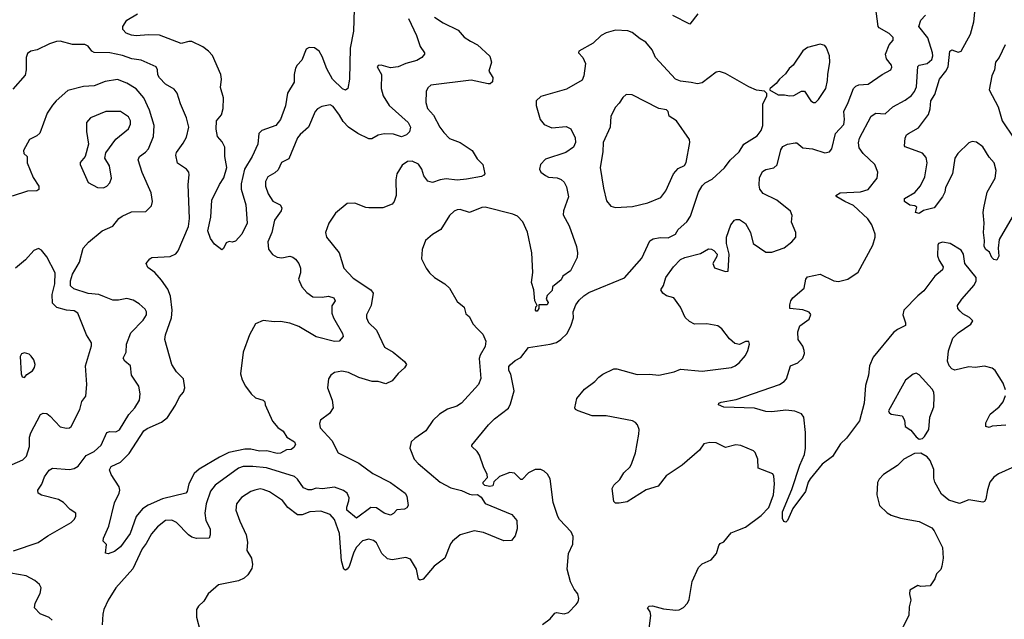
# Model space of a CAD drawing. Extents: x 2133461 to 2293071, y 753526 to 916327.
# Tile 385 of 459: x 2259644 to 2265993, y 857311 to 861178. Entities that reach past the tile are written whole.
import ezdxf

# ---------------------------------------------------------------- set-up
doc = ezdxf.new("R2010")
doc.units = 0

msp = doc.modelspace()

# ---------------------------------------------------------------- linework, layer by layer
at = {"layer": '0CON10XD'}
for points in [[(2266044.2, 859905), (2265960.2, 859759.8), (2265953.8, 859705), (2265957.7, 859652.3), (2265945, 859627.5), (2265925, 859632.5), (2265912.5, 859645), (2265898.3, 859678.3), (2265875, 859696.7), (2265864.4, 859715), (2265866, 859755), (2265858.6, 859805), (2265864, 859865), (2265857.5, 859935), (2265861.4, 859965), (2265883.1, 860065), (2265934.6, 860155), (2265941.1, 860205), (2265927.1, 860255), (2265895, 860291.9), (2265855, 860357.8), (2265815, 860388.5), (2265785, 860393.1), (2265765, 860382.9), (2265694.4, 860315), (2265673.5, 860285), (2265658.2, 860185), (2265614.2, 860095), (2265609.2, 860065), (2265594.3, 860035.7), (2265540, 859965), (2265472, 859948), (2265445, 859927.5), (2265420, 859935), (2265428.3, 859968.3), (2265417, 859977), (2265385, 859982.5), (2265350, 860005), (2265350, 860025), (2265415.7, 860064.3), (2265452.5, 860107.5), (2265480.9, 860165), (2265496.7, 860255), (2265489.8, 860289.8), (2265466.6, 860316.6), (2265355, 860357.5), (2265350, 860365), (2265353.8, 860415), (2265363.3, 860435), (2265376.2, 860445), (2265439.2, 860480.8), (2265503.4, 860566.6), (2265515, 860603.3), (2265520.3, 860655), (2265545.7, 860695), (2265575.9, 860794.1), (2265615.9, 860845), (2265631.8, 860875), (2265642.2, 860975), (2265655, 860984.4), (2265695, 860967.8), (2265715, 860975.6), (2265776, 861085), (2265796.5, 861165), (2265811.9, 861315)], [(2261800.3, 861245), (2261796.6, 861105), (2261775.4, 860995), (2261771.1, 860795), (2261760.8, 860735), (2261745.5, 860724.5), (2261725, 860731.6), (2261660.3, 860795), (2261625, 860860.6), (2261595, 860941.5), (2261574.2, 860974.2), (2261545, 860996.4), (2261511.1, 860998.9), (2261491.6, 860988.4), (2261462.5, 860917.5), (2261433.1, 860885), (2261423.1, 860865), (2261413.8, 860825), (2261414.4, 860775), (2261370, 860705), (2261357.6, 860622.4), (2261326.1, 860535), (2261295, 860494.6), (2261205, 860463.6), (2261185.9, 860444.1), (2261179.6, 860375), (2261142.9, 860295), (2261093.1, 860215), (2261071.4, 860118.6), (2261073.1, 860085), (2261101.9, 859985), (2261110, 859865), (2261077.5, 859795), (2261035, 859750), (2261015, 859742.5), (2260995, 859747.5), (2260975, 859740), (2260958.3, 859701.7), (2260947, 859693), (2260900.7, 859730.7)], [(2264119.4, 859689.4), (2264141.2, 859665), (2264139.5, 859650.5), (2264113.3, 859605), (2264125, 859577.5), (2264195, 859553.3), (2264213, 859557), (2264219.2, 859665), (2264202, 859735), (2264200.8, 859775), (2264228.8, 859855), (2264253.3, 859885), (2264265, 859888.8), (2264285, 859888.8), (2264325, 859863.8), (2264357.5, 859805), (2264374.2, 859734.2), (2264455, 859678.8), (2264495, 859679.2), (2264572.7, 859707.3), (2264623.8, 859745), (2264650, 859775), (2264648.8, 859805), (2264621.7, 859871.7), (2264626, 859915), (2264615, 859943.3), (2264525.6, 860015), (2264437.9, 860057.9), (2264417.5, 860085), (2264411.5, 860111.5), (2264415, 860158.8), (2264435, 860200), (2264455, 860211.2), (2264506.7, 860223.3), (2264528.1, 860241.9), (2264552.1, 860337.9), (2264565, 860360), (2264595, 860374.5), (2264645, 860384.4), (2264655, 860382.9), (2264695, 860352.5), (2264756.1, 860346.1), (2264835, 860320), (2264865, 860325.7), (2264881.1, 860345), (2264905.4, 860445), (2264958.5, 860501.5), (2264963.7, 860535), (2264957.8, 860585), (2264986.9, 860643.1), (2265020.5, 860735), (2265035, 860749.5), (2265055, 860757.8), (2265115, 860761.9), (2265205, 860825.6), (2265262, 860855), (2265268.3, 860871.7), (2265265.7, 860885), (2265234.2, 860925), (2265228.1, 860955), (2265250, 861015), (2265275.8, 861045), (2265276.1, 861063.9), (2265249.8, 861089.8), (2265186.2, 861125), (2265179.2, 861135), (2265163.3, 861265)], [(2262150.3, 861185), (2262203.3, 861075), (2262225.7, 861005.7), (2262254.3, 860965), (2262254.4, 860955), (2262236.4, 860933.6), (2262205.3, 860914.7), (2262135, 860895.5), (2262085, 860873.3), (2262035, 860868.6), (2261975, 860883.8), (2261955, 860882.5), (2261950, 860875), (2261977.1, 860825), (2261975.5, 860735), (2261987, 860687), (2262026.5, 860625), (2262148.8, 860515), (2262163.3, 860485), (2262157.1, 860455), (2262138, 860435), (2262105, 860423.6), (2262055, 860440), (2261995, 860442.7), (2261956.4, 860433.6), (2261915, 860410), (2261895, 860410.5), (2261825, 860443.7), (2261765, 860484.1), (2261730.7, 860520.7), (2261707.1, 860562.9), (2261665, 860618.6), (2261645, 860630), (2261592.7, 860617.3), (2261565, 860602.5), (2261550, 860585), (2261506.9, 860485), (2261451.7, 860438.3), (2261434.6, 860415.4), (2261380.2, 860279.8), (2261333.3, 860256.7), (2261310.2, 860209.8), (2261289.8, 860190.2), (2261245, 860164.2), (2261230, 860135), (2261229.4, 860105), (2261246.5, 860055), (2261277.1, 860007.1), (2261323.3, 859983.3), (2261334.4, 859964.4), (2261330, 859945), (2261286.7, 859885), (2261269.6, 859805), (2261244.7, 859745), (2261249.1, 859699.1), (2261273.9, 859663.9), (2261305, 859645.6), (2261335, 859642.7), (2261385, 859652.9), (2261405, 859647.5), (2261423.4, 859633.4), (2261444.4, 859605), (2261454.5, 859575), (2261454.5, 859545.5), (2261441.9, 859505), (2261463.3, 859455), (2261495, 859418.1), (2261535, 859390), (2261595, 859388.9), (2261635, 859395.7), (2261670, 859385), (2261678, 859365), (2261657.5, 859332.5), (2261657.1, 859285), (2261667.5, 859255), (2261726.2, 859155), (2261730, 859135), (2261704.1, 859105.9), (2261675, 859102.5), (2261555, 859133.3), (2261445, 859198.5), (2261385, 859220), (2261325, 859232.5), (2261285, 859228.6), (2261215, 859238.1), (2261165, 859217.1), (2261125.7, 859145), (2261085.4, 859034.6), (2261067.8, 858895), (2261079.5, 858855), (2261100, 858815), (2261135.7, 858765), (2261165, 858739.2), (2261214.1, 858724.1), (2261223.9, 858713.9), (2261226.2, 858695), (2261275, 858588.8), (2261309.1, 858549.1), (2261344, 858525), (2261366.2, 858485), (2261416.2, 858455), (2261421.7, 858438.3), (2261411.7, 858418.3), (2261395, 858406.7), (2261365, 858403.3), (2261325, 858382), (2261305, 858380), (2261237, 858397), (2261190, 858395), (2261135, 858408.2), (2261095, 858408.4), (2260993.2, 858386.8), (2260932.7, 858357.3), (2260801.3, 858278.7), (2260768.5, 858251.5), (2260735.7, 858185), (2260724.1, 858135.9), (2260715, 858123.8), (2260565, 858087.9), (2260473.4, 858046.6), (2260436.6, 858023.4), (2260395.7, 857974.3), (2260355.3, 857864.7), (2260295, 857778), (2260255, 857748.6), (2260215, 857733.8), (2260197.5, 857737.5), (2260203, 857793), (2260183.3, 857815), (2260183.8, 857835), (2260218.3, 857911.7), (2260255, 858063.3), (2260285.6, 858125), (2260289.2, 858145), (2260285.6, 858165.6), (2260233.3, 858245), (2260223.8, 858275), (2260234.4, 858295.6), (2260294.5, 858325.5), (2260350.1, 858379.9), (2260445, 858526.5), (2260465, 858540.9), (2260557.7, 858582.3), (2260596.6, 858613.4), (2260648.7, 858691.3), (2260674.6, 858745), (2260699.6, 858775), (2260709.5, 858805), (2260701.1, 858861.1), (2260655, 858908), (2260625.4, 858955.4), (2260580.6, 859115), (2260583.5, 859145), (2260622.9, 859255), (2260627.5, 859305), (2260616.1, 859396.1), (2260599.5, 859439.5), (2260558.1, 859498.1), (2260515, 859548.6), (2260470.5, 859580.5), (2260460, 859605), (2260483.6, 859636.4), (2260496.2, 859643.8), (2260615, 859651.2), (2260651.9, 859668.1), (2260665, 859687.5), (2260731.8, 859845), (2260738.6, 859895), (2260730.8, 860115), (2260737.7, 860177.7), (2260733.8, 860195), (2260718.8, 860215), (2260662, 860252), (2260650, 860305), (2260655, 860321.2), (2260698.7, 860381.3), (2260720.6, 860419.4), (2260734.4, 860485), (2260719.4, 860545), (2260681.2, 860635), (2260660, 860705), (2260639.3, 860729.3), (2260585, 860762.9), (2260545, 860802.9), (2260535, 860823.3), (2260533.6, 860855), (2260524.6, 860874.6), (2260426.9, 860916.9), (2260366.7, 860925), (2260306.9, 860946.9), (2260225, 860964), (2260125, 860966.9), (2260109.2, 860975), (2260086.2, 861006.2), (2260065, 861017.1), (2259985, 861018.1), (2259905, 861039.2), (2259881.7, 861038.3), (2259837, 861023), (2259757.3, 860982.7), (2259715, 860975.8), (2259695, 860960), (2259686.2, 860935), (2259685.6, 860855), (2259678.7, 860821.3), (2259600.2, 860729.8)], [(2262318.8, 861195), (2262375, 861157.5), (2262470.6, 861110.6), (2262510, 861065), (2262550.3, 861040.3), (2262595.8, 861015.8), (2262675, 860942.5), (2262686.2, 860903.8), (2262669.2, 860845), (2262694, 860805), (2262692.3, 860777.7), (2262677.5, 860765), (2262665.9, 860764.1), (2262555, 860787.8), (2262295, 860755.7), (2262275, 860738.8), (2262266, 860715), (2262262, 860645), (2262274.2, 860605), (2262311.4, 860561.4), (2262353.6, 860485), (2262380.1, 860450.1), (2262415, 860411.9), (2262483.8, 860385), (2262561.2, 860335), (2262595, 860280), (2262631.2, 860245), (2262642.5, 860185), (2262637.5, 860175), (2262622.3, 860167.7), (2262525, 860150.4), (2262465, 860144), (2262395, 860151.2), (2262355, 860144.7), (2262305, 860128.9), (2262276.3, 860136.3), (2262250.2, 860170.2), (2262236.7, 860215), (2262215, 860245.6), (2262175, 860265.7), (2262145, 860264), (2262109.7, 860240.3), (2262076.7, 860185), (2262070.5, 860145), (2262070.6, 860045), (2262058.8, 860005), (2262045, 859987.5), (2261985, 859964.2), (2261895, 859964), (2261875, 859966.2), (2261805, 859993.8), (2261755, 859992.5), (2261680.3, 859929.7), (2261638, 859865), (2261616.2, 859805), (2261622, 859775), (2261705, 859673.8), (2261734.4, 859575), (2261795, 859510.9), (2261908, 859435), (2261922.9, 859415), (2261911.1, 859335), (2261880, 859275), (2261880.5, 859255), (2261893.3, 859225), (2261944.8, 859174.8), (2261996.1, 859066.1), (2262052.5, 859035), (2262124.5, 858974.5), (2262138, 858955), (2262126.4, 858933.6), (2262083.9, 858896.1), (2262045, 858850), (2262005, 858830), (2261955, 858844.2), (2261916, 858844), (2261831.2, 858871.2), (2261765, 858903.8), (2261721.7, 858911.7), (2261675, 858902), (2261650, 858885), (2261635, 858862.5), (2261628, 858805), (2261660, 858725), (2261665.8, 858675), (2261642.1, 858637.9), (2261582.9, 858595), (2261576.9, 858575), (2261580.8, 858545), (2261656.5, 858465), (2261698.6, 858385), (2261832, 858318), (2261922.1, 858252.1), (2262035, 858192.7), (2262129.2, 858125), (2262140, 858105), (2262148, 858045), (2262139.7, 858030.3), (2262125, 858021.2), (2262075, 858017.5), (2262055, 857993.3), (2262035, 857982), (2261995, 857995.7), (2261945, 858029.1), (2261907.4, 858032.6), (2261815, 857964.4), (2261754.6, 858015), (2261752.7, 858035), (2261767.5, 858075), (2261768.5, 858095), (2261754.7, 858124.7), (2261732.6, 858142.6), (2261675, 858163.3), (2261597.6, 858152.4), (2261555, 858155.9), (2261525, 858145.4), (2261505, 858145.5), (2261475, 858159.4), (2261436.4, 858215), (2261415, 858232), (2261235, 858287.4), (2261147.4, 858297.4), (2261085, 858296.1), (2261055, 858286.1), (2260905, 858176.4), (2260875, 858138.1), (2260845.9, 858055), (2260837.6, 857995), (2260845, 857948.8), (2260871.9, 857895), (2260872.9, 857855), (2260865, 857833.8), (2260785, 857833.3), (2260755, 857841.1), (2260732.9, 857855), (2260655, 857935.7), (2260625, 857950), (2260585, 857948.9), (2260532, 857908), (2260495, 857862.5), (2260460.5, 857799.5), (2260433.1, 857765), (2260373.8, 857636.2), (2260265, 857514), (2260214.3, 857435), (2260187.5, 857375), (2260181.1, 857345), (2260175.8, 857275)], [(2260900.7, 859730.7), (2260875, 859767.5), (2260857.3, 859817.3), (2260877.5, 859905), (2260883.5, 860015), (2260931.8, 860115), (2260961.2, 860158.8), (2260980.7, 860225), (2260967.1, 860295), (2260966.4, 860355), (2260949.5, 860389.5), (2260919.4, 860425), (2260911.3, 860471.3), (2260912.5, 860525), (2260945.4, 860564.6), (2260956.5, 860605), (2260957.3, 860675), (2260938.3, 860741.7), (2260945.7, 860795), (2260941.4, 860825), (2260887.2, 860947.2), (2260862.5, 860975), (2260825, 861002.9), (2260755, 861036.4), (2260735, 861037.5), (2260685, 861025.5), (2260545, 861077.9), (2260475, 861080.9), (2260395, 861074.6), (2260365, 861078.2), (2260330.3, 861090.3), (2260308, 861115), (2260308.6, 861135), (2260334, 861175), (2260403.1, 861215)], [(2264016.2, 861215), (2263965, 861150), (2263856.2, 861205)], [(2266001.4, 858791.4), (2265985.6, 858835), (2265933.3, 858915), (2265915, 858931.5), (2265865, 858943.8), (2265805.4, 858935.4), (2265765, 858939.6), (2265675, 858918.1), (2265655.5, 858925.5), (2265637.5, 858945), (2265627.5, 858975), (2265633.2, 859043.2), (2265661.1, 859125), (2265695, 859159.4), (2265776.7, 859215), (2265790, 859235), (2265768.3, 859258.3), (2265725, 859281.2), (2265707.8, 859297.7), (2265694.5, 859315), (2265691.5, 859335), (2265718.4, 859375), (2265800, 859465), (2265812.9, 859495), (2265811.1, 859515), (2265737.8, 859605), (2265731.1, 859665), (2265715, 859692.5), (2265645, 859735.7), (2265595, 859744), (2265570, 859735), (2265564.2, 859725), (2265562.5, 859655), (2265573.1, 859625), (2265598.1, 859585), (2265595.7, 859565), (2265544.4, 859525), (2265475, 859428.6), (2265435, 859397.1), (2265346.4, 859305), (2265339.2, 859275), (2265356, 859224), (2265356.2, 859205), (2265305, 859180.6), (2265279.5, 859160.5), (2265147.7, 859002.3), (2265124.2, 858945.8), (2265118.5, 858885), (2265098.6, 858818.6), (2265089.6, 858705), (2265058.6, 858591.4), (2264975, 858479.6), (2264938, 858442), (2264885, 858360.3), (2264819.3, 858310.7), (2264741.8, 858218.2), (2264728.8, 858195), (2264712, 858135), (2264630, 858025), (2264595, 857947.5), (2264585, 857937.5), (2264572.3, 857942.3), (2264562, 857962), (2264562.9, 858005), (2264622.2, 858147.8), (2264673.9, 858305), (2264704.2, 858375), (2264711.9, 858415), (2264710.8, 858515), (2264701.4, 858615), (2264685.5, 858635.5), (2264643, 858653), (2264585, 858660.8), (2264495, 858649.4), (2264455, 858650.6), (2264382.4, 858672.4), (2264185, 858680), (2264150, 858695), (2264153.3, 858705), (2264167.9, 858712.1), (2264265, 858728.6), (2264544.6, 858825.4), (2264574, 858845), (2264587.8, 858862.2), (2264613.8, 858945), (2264661.2, 858965), (2264694.3, 858995), (2264704.4, 859025), (2264703.3, 859045), (2264693.7, 859073.7), (2264664, 859115), (2264661.2, 859165), (2264675.7, 859204.3), (2264735, 859246.7), (2264746.2, 859276.2), (2264735, 859292.5), (2264695, 859306.7), (2264610, 859315), (2264609.3, 859339.3), (2264616, 859365), (2264630, 859385), (2264702.8, 859447.2), (2264712.5, 859505), (2264725, 859520), (2264805, 859537.5), (2264893.8, 859493.8), (2264925, 859490.6), (2264985, 859504), (2265050.3, 859549.7), (2265145.5, 859725), (2265160.4, 859775), (2265159.6, 859795), (2265138.8, 859855), (2265114.1, 859894.1), (2265020.6, 859980.6), (2264964, 860005), (2264913.3, 860035), (2264907.5, 860045), (2264935, 860062), (2265065, 860068), (2265115, 860084), (2265173.9, 860156.1), (2265178.6, 860195), (2265159.4, 860245), (2265082.5, 860315), (2265057.5, 860352.5), (2265053.3, 860383.3), (2265060, 860415), (2265134, 860555), (2265165, 860574.2), (2265225, 860571.5), (2265273.9, 860616.1), (2265355, 860660), (2265395, 860688.9), (2265415, 860714.2), (2265427.9, 860745), (2265435, 860875.8), (2265445, 860885.4), (2265495, 860895.4), (2265525, 860921.4), (2265531.4, 860945), (2265529.2, 860965), (2265500.3, 861060.3), (2265441.1, 861135), (2265455.5, 861175), (2265485, 861206.5)], [(2263015, 857278), (2263065, 857314.2), (2263095, 857351.2), (2263105, 857356), (2263155, 857347.5), (2263182.5, 857355), (2263232.9, 857407.1), (2263246, 857425), (2263250, 857445), (2263243.8, 857475), (2263220, 857505), (2263195, 857552.5), (2263173.8, 857635), (2263183.8, 857735), (2263211.2, 857795), (2263213.3, 857845), (2263201.2, 857875), (2263124, 857955), (2263113.8, 857975), (2263084.1, 858064.1), (2263065, 858217.5), (2263047.3, 858247.3), (2263025, 858266.7), (2263005, 858276.7), (2262967, 858277), (2262925, 858256.7), (2262885, 858213.3), (2262875, 858213.3), (2262835, 858253.3), (2262805, 858258.8), (2262737, 858233), (2262701.7, 858198.3), (2262695, 858172.5), (2262675, 858166.7), (2262643.8, 858173.8), (2262632.5, 858185), (2262632.5, 858195), (2262660, 858225), (2262657.5, 858245), (2262634.1, 858294.1), (2262609.5, 858369.5), (2262595, 858392.5), (2262560, 858425), (2262560, 858435), (2262667.5, 858565), (2262706.1, 858603.9), (2262795, 858673.8), (2262808.8, 858701.2), (2262832.5, 858785), (2262811.7, 858891.7), (2262797.5, 858915), (2262798.3, 858941.7), (2262807, 858953), (2262839.3, 858980.7), (2262875, 859000), (2262925, 859063.8), (2263065, 859086.2), (2263105, 859096.2), (2263133.3, 859115), (2263173.3, 859155), (2263201.2, 859208.8), (2263214.2, 859255), (2263213.8, 859295), (2263230.6, 859339.4), (2263251.7, 859368.3), (2263282.1, 859397.9), (2263315, 859419.2), (2263545, 859513.3), (2263655, 859640), (2263708, 859752), (2263728.8, 859765), (2263773.6, 859773.6), (2263825, 859771.1), (2263872.5, 859795), (2263890.6, 859825), (2263945.3, 859874.7), (2263969.1, 859910.9), (2264020.6, 860065), (2264045, 860106), (2264065, 860125.8), (2264109.4, 860150.6), (2264188.3, 860221.7), (2264225, 860272), (2264282.9, 860325), (2264314.3, 860375), (2264399.9, 860430.1), (2264425, 860464.4), (2264435.3, 860495), (2264436, 860635), (2264462.5, 860685), (2264461.7, 860701.7), (2264447, 860717), (2264395, 860723.8), (2264345, 860744), (2264195, 860831.4), (2264156.1, 860843.9), (2264135, 860838.8), (2264045, 860770), (2264015, 860764.5), (2263975, 860772.2), (2263905, 860781.2), (2263872.9, 860795), (2263743.3, 860933.3), (2263722.7, 860982.7), (2263682.7, 861032.7), (2263645, 861054), (2263594.4, 861094.4), (2263565, 861105.5), (2263485, 861110), (2263425, 861092.5), (2263393.4, 861076.6), (2263342.6, 861027.4), (2263250, 860975), (2263247.5, 860965), (2263275.8, 860935), (2263291.9, 860895), (2263282.5, 860815), (2263271.2, 860788.8), (2263170.9, 860729.1), (2263005, 860683.3), (2262974.7, 860655.3), (2262974.6, 860625), (2263000.6, 860535), (2263025, 860502), (2263075, 860480.8), (2263168.3, 860488.3), (2263198.8, 860475), (2263227, 860417), (2263227.1, 860385), (2263215, 860356.2), (2263165, 860320.8), (2263035, 860278.5), (2263002.3, 860245), (2262995.5, 860215), (2263005, 860194.4), (2263035, 860172.5), (2263055, 860163.3), (2263109.1, 860159.1), (2263135, 860146.9), (2263155, 860129.4), (2263170.6, 860100.6), (2263182.2, 860035), (2263150.5, 859945), (2263149.3, 859919.3), (2263187.8, 859847.8), (2263235.6, 859715), (2263241.1, 859675), (2263238.1, 859645), (2263195, 859557.5), (2263147, 859523), (2263135, 859500), (2263080, 859455), (2263078.3, 859431.7), (2263045, 859400), (2263040, 859375), (2263052.5, 859355), (2263045, 859340), (2262991.7, 859338.3), (2262992.5, 859315), (2262981.7, 859298.3), (2262975, 859297.5), (2262970, 859305), (2262973, 859327), (2262980, 859335), (2262966.7, 859365), (2262960, 859435), (2262944.2, 859484.2), (2262952.1, 859547.9), (2262946.7, 859675), (2262917.8, 859807.8), (2262889.5, 859875), (2262855, 859910), (2262825, 859923.6), (2262645, 859968.9), (2262625, 859967.1), (2262545, 859935.7), (2262485, 859954), (2262465, 859952), (2262445, 859942.5), (2262416, 859915), (2262360, 859825), (2262307, 859793), (2262261.2, 859755), (2262240, 859695), (2262236, 859635), (2262264.2, 859575), (2262285.6, 859545.6), (2262318.8, 859515), (2262386, 859475), (2262415, 859445.8), (2262465, 859360), (2262510, 859325), (2262521.7, 859281.7), (2262542.5, 859265), (2262568.8, 859215), (2262595, 859186.2), (2262630.5, 859150.5), (2262650, 859105), (2262645, 859070), (2262613.3, 859015), (2262607, 858993), (2262617.5, 858865), (2262603.3, 858825), (2262493.3, 858705), (2262463.2, 858686.8), (2262402.7, 858667.3), (2262351.2, 858635), (2262307.7, 858592.3), (2262263.9, 858526.1), (2262191.7, 858478.3), (2262167.5, 858455), (2262160, 858415), (2262188.8, 858345), (2262213.8, 858315), (2262355, 858196.2), (2262425, 858160), (2262492.3, 858142.3), (2262545, 858118.8), (2262565, 858113.3), (2262597, 858117), (2262618.8, 858098.8), (2262645, 858057.5), (2262818.1, 857988.1), (2262848.8, 857948.8), (2262852.5, 857895), (2262839.5, 857850.5), (2262815, 857820), (2262765, 857818), (2262635, 857871.2), (2262575, 857882.5), (2262485, 857856), (2262435, 857816.2), (2262421.7, 857798.3), (2262386, 857705), (2262317, 857653), (2262245, 857570), (2262225, 857563.3), (2262215, 857570), (2262202.5, 857635), (2262165, 857698.6), (2262135, 857710.8), (2262045, 857695.8), (2262015, 857702), (2261979.2, 857735), (2261944, 857805), (2261925, 857819.2), (2261895, 857828.6), (2261855, 857816.7), (2261815, 857775.7), (2261799.1, 857745), (2261768.3, 857651.7), (2261755, 857633.8), (2261745, 857628.8), (2261735, 857633.8), (2261718.6, 857688.6), (2261706.3, 857865), (2261674.7, 857955), (2261646.8, 857986.8), (2261585, 858008.8), (2261515, 858004.6), (2261465, 857984.4), (2261435, 857984.2), (2261373.1, 858033.1), (2261338, 858078), (2261255, 858132.9), (2261215, 858149.4), (2261195, 858152.2), (2261160, 858145), (2261133.8, 858135), (2261075, 858097.5), (2261041.2, 858055), (2261038.8, 858015), (2261063.3, 857945), (2261105.4, 857855.4), (2261112.2, 857807.8), (2261109.4, 857755), (2261138, 857705), (2261144.2, 857665), (2261140.3, 857639.7), (2261115, 857597.5), (2261092.4, 857577.6), (2261055, 857558.9), (2260925.7, 857534.3), (2260860, 857475), (2260831.7, 857428.3), (2260796.2, 857395), (2260783.8, 857375), (2260783.1, 857325), (2260806.9, 857235)], [(2264763.6, 860643.6), (2264775, 860644.4), (2264795, 860662.5), (2264842.2, 860735), (2264854.2, 860785), (2264854.3, 860825), (2264868.9, 860905), (2264865.7, 860945), (2264847, 860997), (2264835, 861011.2), (2264805, 861021.2), (2264725, 860998), (2264695, 860978), (2264632.5, 860885), (2264605, 860862.5), (2264581.7, 860828.3), (2264543.3, 860795), (2264523, 860767), (2264482.5, 860735), (2264480, 860725), (2264535, 860692.5), (2264575, 860694.2), (2264607.3, 860687.3), (2264635, 860690), (2264685, 860716.7), (2264705, 860716.7), (2264746, 860655), (2264763.6, 860643.6)], [(2265998.2, 861015), (2265960, 860935), (2265936.2, 860905), (2265929.6, 860855), (2265913.5, 860815), (2265896.7, 860725), (2265953.8, 860615), (2265979.5, 860525), (2266054.4, 860415)], [(2259605, 857752.5), (2259763.4, 857806.6), (2259825, 857849.5), (2259975, 857935.7), (2259995, 857954), (2260005.8, 857975), (2260006.2, 857995), (2259968.9, 858018.9), (2259927.1, 858065), (2259895, 858082.9), (2259785, 858111.4), (2259764, 858125), (2259760.8, 858145), (2259786.2, 858183.8), (2259805, 858230), (2259835, 858272.5), (2259855.7, 858285.7), (2259965, 858276.8), (2259995, 858282.8), (2260021.5, 858298.5), (2260073.3, 858366.7), (2260125, 858393.5), (2260168.8, 858435), (2260205, 858516.7), (2260225, 858522.9), (2260265, 858519.5), (2260287.4, 858532.6), (2260348.3, 858631.7), (2260385.7, 858675), (2260416, 858725), (2260420, 858765), (2260412, 858815), (2260366, 858885), (2260357.5, 858945), (2260321.9, 858975), (2260310.5, 858995), (2260330.8, 859035), (2260331.9, 859085), (2260360.7, 859159.3), (2260440.3, 859239.7), (2260460.8, 859275), (2260462, 859295), (2260452.1, 859312.1), (2260415, 859346), (2260375, 859370), (2260335, 859380.8), (2260281.1, 859368.9), (2260245, 859370), (2260191.7, 859391.7), (2260155, 859405.5), (2260085, 859413.1), (2259992.5, 859442.5), (2259972.1, 859462.1), (2259970.9, 859495), (2259985, 859536.9), (2260029.4, 859615), (2260052.7, 859705), (2260086.9, 859743.1), (2260175, 859816.7), (2260245, 859846.7), (2260283.3, 859895), (2260305, 859911.2), (2260365, 859937.9), (2260458.3, 859941.7), (2260495, 859977.5), (2260500.8, 860005), (2260491.2, 860061.2), (2260433, 860193), (2260407.5, 860275), (2260416.9, 860295), (2260455, 860322.9), (2260474.6, 860345.4), (2260506.9, 860425), (2260511.5, 860495), (2260481.1, 860595), (2260444.7, 860674.7), (2260395, 860731.9), (2260335, 860769.6), (2260275, 860792.5), (2260195, 860779.1), (2260125, 860752.5), (2260055, 860747.5), (2259955, 860721.1), (2259879.2, 860655), (2259855, 860626), (2259821.9, 860575), (2259773.6, 860446.4), (2259755, 860429.2), (2259708, 860405), (2259668, 860335), (2259671.2, 860315), (2259692, 860295), (2259692, 860255), (2259730.9, 860160.9), (2259768.1, 860105), (2259767.9, 860082.1), (2259755, 860074.4), (2259695, 860072.5), (2259595, 860040.8)], [(2263485, 859966), (2263595, 859974.4), (2263695, 859996.9), (2263778.3, 860031.7), (2263810.6, 860075), (2263859.2, 860185), (2263890.9, 860219.1), (2263931.7, 860238.3), (2263942.3, 860257.7), (2263966, 860385), (2263963.3, 860405), (2263880, 860525), (2263832, 860555), (2263825.7, 860585), (2263816, 860596), (2263765, 860605.6), (2263594.1, 860694.1), (2263555, 860696.2), (2263533.2, 860676.8), (2263510.3, 860639.7), (2263485, 860613.3), (2263456, 860555), (2263452.5, 860485), (2263405.6, 860385), (2263404.5, 860325), (2263386.4, 860225), (2263408.3, 860091.7), (2263428.9, 860008.9), (2263455, 859976.2), (2263485, 859966)], [(2260185, 860094), (2260205, 860103.8), (2260225, 860126.2), (2260236.7, 860155), (2260224, 860235), (2260192, 860285), (2260199.7, 860320.3), (2260263.1, 860406.9), (2260345, 860474.3), (2260358.9, 860505), (2260358.9, 860525), (2260345, 860551.4), (2260295, 860585.6), (2260200, 860585), (2260101.2, 860545), (2260075.8, 860515), (2260073.9, 860456.1), (2260086.7, 860375), (2260066.7, 860295), (2260033.9, 860256.1), (2260033.3, 860245), (2260085, 860128.8), (2260145, 860096.2), (2260185, 860094)], [(2259595, 858310), (2259665, 858340), (2259687, 858363), (2259707.9, 858425), (2259708.2, 858485), (2259716.2, 858513.8), (2259777.9, 858632.1), (2259795, 858640.8), (2259818, 858638), (2259841.4, 858621.4), (2259905, 858553.3), (2259945, 858543.8), (2259965, 858546.7), (2259976, 858555), (2260031.4, 858665), (2260044.2, 858715), (2260069.7, 858750.3), (2260077.5, 858825), (2260068.6, 858945), (2260107.5, 859075), (2260107.1, 859095), (2260074.2, 859145), (2260018, 859285), (2259995, 859300.8), (2259945.5, 859304.5), (2259882.6, 859322.6), (2259855, 859350.8), (2259852.8, 859405), (2259871.1, 859475), (2259871.8, 859545), (2259818.8, 859648.8), (2259785, 859692.5), (2259765, 859703.3), (2259735, 859690), (2259680.9, 859629.1), (2259616.7, 859575)], [(2263700, 857235), (2263713.8, 857335), (2263709.5, 857359.5), (2263692.5, 857385), (2263704.2, 857395.8), (2263725, 857398.1), (2263795, 857379.5), (2263875, 857370.6), (2263897.2, 857372.8), (2263925, 857388.1), (2263950.5, 857415), (2263961.7, 857438.3), (2263981.5, 857555), (2264020.8, 857645), (2264045, 857669.2), (2264103.8, 857695), (2264138, 857735), (2264151.9, 857788.1), (2264160.5, 857799.5), (2264185, 857810), (2264231.2, 857868.8), (2264275, 857885.7), (2264325, 857905.5), (2264425, 857980), (2264475, 858032.9), (2264505, 858113.3), (2264511.1, 858185), (2264507.5, 858235), (2264499.7, 858249.7), (2264406.2, 858285), (2264403.3, 858345), (2264386.2, 858386.2), (2264375, 858396.9), (2264295, 858432.9), (2264263, 858437), (2264195, 858420), (2264135, 858450), (2264095, 858451.9), (2264055, 858443.1), (2264027.6, 858402.4), (2263915.4, 858304.6), (2263813.1, 858236.9), (2263760.3, 858169.7), (2263683.8, 858146.2), (2263561.7, 858068.3), (2263509.2, 858060.8), (2263485, 858060), (2263475, 858070), (2263464.3, 858155), (2263475, 858176), (2263515, 858212), (2263540.8, 858255), (2263580, 858295), (2263592.1, 858317.9), (2263614.6, 858385), (2263636.9, 858505), (2263637.8, 858535), (2263628.1, 858565), (2263615, 858580.8), (2263595, 858591.4), (2263425, 858623.3), (2263335, 858623.1), (2263246.1, 858656.1), (2263227.5, 858665), (2263223.3, 858675), (2263237.5, 858735), (2263286.7, 858795), (2263353.8, 858845), (2263378.3, 858871.7), (2263405, 858892.5), (2263475, 858926.2), (2263495, 858925.7), (2263625, 858890.5), (2263705, 858892.7), (2263765.7, 858885.7), (2263865, 858907.5), (2263905.8, 858924.2), (2264045, 858910.6), (2264234.2, 858935.8), (2264257.5, 858945), (2264283.9, 858966.1), (2264325, 859012.5), (2264340, 859045), (2264350, 859085), (2264345, 859102.5), (2264325, 859103.3), (2264286.1, 859083.9), (2264255, 859090), (2264220.7, 859120.7), (2264172, 859185), (2264146.7, 859203.3), (2264075, 859215.8), (2263995.6, 859215.6), (2263962.8, 859232.8), (2263935, 859256.7), (2263904.4, 859325), (2263862.9, 859385), (2263815, 859397.5), (2263790.6, 859415), (2263778, 859435), (2263795.5, 859464.5), (2263810, 859515), (2263859.4, 859585), (2263905, 859631.3), (2263934, 859645), (2264035, 859670.9), (2264085, 859699.4), (2264105, 859699.2), (2264119.4, 859689.4)], [(2259675, 858870), (2259690.7, 858889.3), (2259726.4, 858913.6), (2259740, 858935), (2259743.8, 858955), (2259736, 858985), (2259718.3, 859008.3), (2259705, 859020), (2259675, 859030), (2259655, 859022.5), (2259646.7, 859005), (2259652.5, 858895), (2259660, 858875), (2259675, 858870)], [(2265445, 858472.5), (2265465, 858477.5), (2265479.5, 858490.5), (2265506.2, 858535), (2265512.9, 858615), (2265538.9, 858681.1), (2265541.9, 858748.1), (2265538.7, 858775), (2265527.5, 858795), (2265445, 858888), (2265425, 858898.8), (2265405, 858892), (2265357, 858853), (2265247.5, 858655), (2265250, 858645), (2265263.3, 858635), (2265335, 858624.2), (2265350, 858595), (2265354.2, 858554.2), (2265391.2, 858531.2), (2265425, 858487.5), (2265445, 858472.5)], [(2266002.7, 858562.7), (2265915, 858555.8), (2265895, 858548), (2265875, 858553.8), (2265875, 858577.5), (2265902.5, 858635), (2265959.1, 858680.9), (2265986.2, 858713.8), (2266001.8, 858755)], [(2266042.4, 858287.6), (2265955, 858248.6), (2265925, 858227.5), (2265900.6, 858195), (2265884.2, 858145.8), (2265873.8, 858085), (2265865, 858070), (2265855, 858066.2), (2265765, 858082.5), (2265705, 858058), (2265635, 858078.6), (2265588.7, 858118.7), (2265544.6, 858194.6), (2265537.9, 858222.1), (2265538.3, 858278.3), (2265516, 858335), (2265495, 858358.8), (2265455, 858383.3), (2265415, 858380), (2265345.6, 858344.4), (2265305, 858304), (2265214.2, 858245.8), (2265186.2, 858215), (2265176.4, 858193.6), (2265170.8, 858115), (2265188.8, 858045), (2265237, 857997), (2265263.4, 857983.4), (2265324.4, 857964.4), (2265445, 857942.5), (2265525, 857901.2), (2265541.2, 857881.2), (2265593.8, 857775), (2265600, 857705), (2265591.2, 857655), (2265585, 857632.5), (2265556, 857604), (2265545, 857572.5), (2265515, 857527.5), (2265455, 857522.5), (2265435, 857530), (2265385, 857500), (2265381.2, 857475), (2265390, 857435), (2265379.3, 857390.7), (2265377.5, 857335), (2265301.4, 857188.6)], [(2259853.8, 857305), (2259835, 857323.8), (2259775, 857346.7), (2259740, 857385), (2259743.3, 857415), (2259776.7, 857476.7), (2259782.5, 857515), (2259772.5, 857535), (2259742.3, 857562.3), (2259685, 857590.6), (2259536.4, 857616.4)]]:
    msp.add_lwpolyline(points, dxfattribs=at)

doc.saveas('drawing.dxf')
